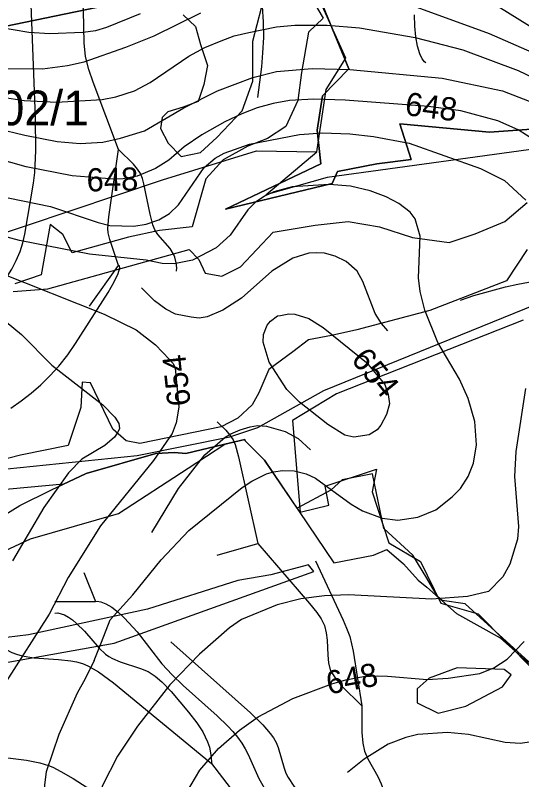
# Model space of a CAD drawing. Extents: x -709584 to -702006, y -1161789 to -1157496.
# Drawn here: x -706026.6 to -705808.1, y -1160498.9 to -1160169 of the extents above; entities that cross this region are included whole.
import ezdxf

# ---------------------------------------------------------------- set-up
doc = ezdxf.new("R2010")
doc.units = 0
for name, color, linetype in [('102_obvod PÚ', 7, 'Continuous'), ('120_vrstevnice hlavní', 7, 'Continuous'), ('121_vrstevnice hlavní_popis', 7, 'Continuous'), ('122_vrstevnice základní', 7, 'Continuous'), ('124_vrstevnice doplňková', 7, 'Continuous'), ('408_BPEJ_linie', 7, 'Continuous'), ('411_akumulovaný odtok', 7, 'Continuous'), ('419_LPIS PB', 7, 'Continuous'), ('419_LPIS PB_kod', 7, 'Continuous')]:
    doc.layers.add(name, color=color, linetype=linetype)

msp = doc.modelspace()

# ---------------------------------------------------------------- linework, layer by layer
at = {"layer": '102_obvod PÚ'}
for points in [[(-705735.28, -1160213.34), (-705822.05, -1160219.43), (-705860.61, -1160215.91), (-705855.83, -1160231.34), (-705870.62, -1160233.07), (-705887.55, -1160236.42), (-705889.92, -1160241.63), (-705935.88, -1160252.66), (-705894.69, -1160233.2), (-705896.39, -1160218.62), (-705894.1, -1160203.86), (-705882.64, -1160192.15), (-705903.12, -1160142.35)], [(-705903.12, -1160142.35), (-705882.64, -1160192.15), (-705894.1, -1160203.86), (-705896.39, -1160218.62), (-705894.69, -1160233.2), (-705935.88, -1160252.66), (-705889.92, -1160241.63), (-705887.55, -1160236.42), (-705870.62, -1160233.07), (-705855.83, -1160231.34), (-705860.61, -1160215.91), (-705822.05, -1160219.43), (-705735.28, -1160213.34)], [(-706172.38, -1160164.27), (-706133.73, -1160171.63), (-706104.3, -1160168.58), (-706068.47, -1160174.2), (-706031.21, -1160173.86), (-705987.34, -1160164.77)], [(-705987.34, -1160164.77), (-706031.21, -1160173.86), (-706034.43, -1160169.22), (-706067.98, -1160171.17), (-706099.47, -1160166)], [(-705807.45, -1160300.6), (-705887.96, -1160332.34), (-705907.02, -1160343.87), (-705903.72, -1160383.44), (-705891.24, -1160380.51), (-705892.88, -1160372.23), (-705870.76, -1160364.88), (-705872.61, -1160374.66), (-705865.48, -1160396.64), (-705851.7, -1160404.74), (-705842.93, -1160422.79), (-705826.94, -1160427.36), (-705803.04, -1160451.48)]]:
    msp.add_lwpolyline(points, dxfattribs=at)
at = {"layer": '120_vrstevnice hlavní'}
for points in [[(-705832.11, -1160156.46), (-705804.75, -1160173.56), (-705786.52, -1160184.1), (-705768.28, -1160193.65), (-705754.6, -1160199.64), (-705733.36, -1160206.62), (-705723.73, -1160208.37), (-705713.23, -1160210.73), (-705702.96, -1160210.7)], [(-706052.69, -1160167.86), (-706043.57, -1160171.56), (-706034.46, -1160173.99), (-706020.78, -1160176.27), (-706011.66, -1160176.84), (-705997.41, -1160176.27), (-705991.79, -1160175.58), (-705987.15, -1160174.13), (-705972.61, -1160168.29)], [(-706047.28, -1160244.24), (-706011.37, -1160251.5), (-705990.85, -1160258.49), (-705985.72, -1160259.77), (-705975.46, -1160260.05), (-705970.05, -1160259.2), (-705964.63, -1160257.34), (-705960.07, -1160254.64), (-705956.23, -1160250.79), (-705945.11, -1160234.69), (-705940.41, -1160230.7), (-705936.42, -1160228.56), (-705925.59, -1160224.71), (-705903.93, -1160220.44), (-705894.05, -1160219.72), (-705882.27, -1160220.15), (-705872.01, -1160221.29), (-705856.62, -1160224.29), (-705825.84, -1160235.12), (-705815.58, -1160240.39), (-705806.32, -1160248.79)], [(-705806.46, -1160330.16), (-705810.6, -1160357.23), (-705811.17, -1160368.06), (-705809.46, -1160389.72), (-705809.88, -1160395.14), (-705813.16, -1160405.97), (-705816.3, -1160411.38), (-705822.42, -1160417.65), (-705831.54, -1160419.93), (-705846.93, -1160421.07), (-705882.84, -1160419.22), (-705893.1, -1160419.65), (-705903.36, -1160420.93), (-705913.62, -1160423.49), (-705929.01, -1160429.76), (-705934.14, -1160433.33)], [(-705934.14, -1160433.33), (-705947.1, -1160444.73), (-705959.93, -1160457.98), (-705973.89, -1160475.79), (-705982.44, -1160488.76), (-705989, -1160501.44), (-705990.85, -1160506.85), (-705992.85, -1160517.68), (-705993.84, -1160528.51), (-705994.41, -1160561), (-705995.13, -1160571.83), (-705997.98, -1160588.07), (-706001.68, -1160598.9), (-706004.53, -1160604.32), (-706008.66, -1160609.73), (-706024.05, -1160626.26), (-706033.46, -1160639.09), (-706048.13, -1160666.16), (-706066.94, -1160704.06), (-706072.79, -1160720.31), (-706081.91, -1160741.97), (-706087.32, -1160752.8), (-706099.72, -1160774.46)]]:
    msp.add_lwpolyline(points, dxfattribs=at)
at = {"layer": '122_vrstevnice základní'}
for points in [[(-706118.24, -1160148.91), (-706086.32, -1160170), (-706070.36, -1160179.12), (-706052.41, -1160187.1), (-706040.44, -1160190.66), (-706030.46, -1160191.94), (-706014.79, -1160192.08), (-706004.08, -1160190.75), (-705996.84, -1160189.09), (-705978.88, -1160182.82), (-705966.63, -1160177.83), (-705946.54, -1160168)], [(-705866.03, -1160160.73), (-705822.14, -1160176.84), (-705792.21, -1160189.95), (-705752.17, -1160210.75)], [(-706130.21, -1160164.72), (-706099.86, -1160187.1), (-706085.04, -1160197.36), (-706066.37, -1160207.33), (-706046.42, -1160215.02), (-706022.48, -1160220.72), (-706008.52, -1160223.43)], [(-705994.5, -1160272.13), (-706024.77, -1160266.18), (-706043.57, -1160261.19), (-706060.67, -1160254.78), (-706078.34, -1160245.38), (-706094.73, -1160233.12), (-706113.97, -1160214.74), (-706123.09, -1160207.19), (-706131.21, -1160201.34), (-706141.9, -1160194.79), (-706153.87, -1160189.66), (-706170.96, -1160183.39), (-706186.35, -1160179.26), (-706196.61, -1160175.7), (-706217.84, -1160167.15)], [(-706108.41, -1160169), (-706094.02, -1160181.68), (-706083.33, -1160189.66), (-706072.5, -1160194.79), (-706041.58, -1160202.91), (-706022.77, -1160205.76), (-706008.81, -1160206.48), (-705989.14, -1160205.33), (-705983.16, -1160204.2), (-705975.18, -1160201.63), (-705968.34, -1160198.07), (-705951.67, -1160186.67), (-705944.87, -1160182.97), (-705937.7, -1160180.11), (-705932.2, -1160177.96), (-705925.87, -1160176.41), (-705913.91, -1160173.99)], [(-705913.91, -1160173.99), (-705905.93, -1160173.27), (-705891.96, -1160173.27), (-705878, -1160174.41), (-705854.06, -1160178.55), (-705833.54, -1160183.96), (-705809.6, -1160192.79), (-705786.52, -1160203.91)], [(-706008.52, -1160223.43), (-705998.55, -1160224.43), (-705988.86, -1160223.72), (-705981.16, -1160222.01), (-705970.9, -1160218.87), (-705953.8, -1160209.04), (-705939.27, -1160201.63), (-705924.16, -1160195.93), (-705913.91, -1160193.36), (-705898.52, -1160191.94), (-705882.27, -1160192.37), (-705842.37, -1160196.22), (-705816.44, -1160201.63), (-705800.48, -1160207.76)], [(-705818.43, -1160214.6), (-705834.39, -1160210.32), (-705848.36, -1160208.33), (-705884.27, -1160205.62), (-705897.82, -1160205.29), (-705908.21, -1160205.76), (-705915.27, -1160207.04), (-705922.17, -1160209.04), (-705928.82, -1160211.57), (-705936.13, -1160215.02), (-705946.11, -1160220.58), (-705953.66, -1160225.85), (-705960.36, -1160231.55), (-705966.06, -1160235.12), (-705974.04, -1160238.39), (-705980.02, -1160239.68), (-705984.01, -1160239.82), (-706001.97, -1160238.25), (-706021.92, -1160234.4), (-706054.12, -1160225.43)], [(-705798.77, -1160225.43), (-705809.6, -1160218.44), (-705818.43, -1160214.6)], [(-705992.57, -1160447.52), (-705989.41, -1160439.62), (-705985.58, -1160429.91), (-705975.89, -1160419.08), (-705963.64, -1160404.11), (-705951.67, -1160391.43), (-705928.72, -1160372.77), (-705924.59, -1160370.06), (-705918.18, -1160366.92), (-705915.16, -1160366.05), (-705911.34, -1160365.5), (-705906.21, -1160365.64), (-705901.08, -1160366.92), (-705897.09, -1160368.78), (-705881.7, -1160380.03), (-705876.71, -1160382.88), (-705868.31, -1160386.02), (-705861.47, -1160386.87), (-705852.92, -1160385.59), (-705845.08, -1160382.46), (-705838.1, -1160376.9), (-705834.54, -1160373.19), (-705831.12, -1160368.06), (-705828.83, -1160362.36), (-705827.55, -1160354.38), (-705828.27, -1160344.41), (-705831.12, -1160334.44), (-705834.96, -1160326.03), (-705844.22, -1160310.21), (-705849.92, -1160296.25), (-705851.92, -1160288.27), (-705852.63, -1160282.28), (-705851.92, -1160264.33), (-705854.06, -1160256.92), (-705856.19, -1160254.07), (-705861.04, -1160250.22), (-705866.6, -1160247.37), (-705873.44, -1160244.8), (-705881.99, -1160242.81), (-705891.11, -1160242.1), (-705907.07, -1160243.09), (-705915.05, -1160245.23), (-705919.12, -1160247.05), (-705923.02, -1160249.79), (-705926.3, -1160252.93), (-705933.85, -1160263.9), (-705939.98, -1160269.46), (-705950.1, -1160274.73), (-705958.08, -1160276.3), (-705963.21, -1160276.15), (-705970.05, -1160274.73), (-705994.5, -1160272.13)], [(-706033.99, -1160279.91), (-705988.29, -1160297.96), (-705974.46, -1160304.8), (-705966.06, -1160311.21), (-705960.04, -1160317.65), (-705958.49, -1160319.28), (-705957.65, -1160321.32), (-705956.08, -1160338.14), (-705957.22, -1160344.98), (-705958.93, -1160349.54), (-705966.91, -1160361.22), (-705989.85, -1160389.44), (-706003.82, -1160411.67), (-706011.94, -1160427.48), (-706030.46, -1160456.55)], [(-706037.31, -1160295.82), (-706023.91, -1160306.79), (-706010.8, -1160320.04), (-705988.86, -1160337.14), (-705983.58, -1160342.41), (-705981.87, -1160345.26), (-705981.61, -1160347.37), (-705982.3, -1160348.97), (-705983.73, -1160351.11), (-705988, -1160354.67), (-705997.83, -1160360.65), (-706003.68, -1160366.5), (-706014.22, -1160381.46), (-706027.76, -1160404.54)], [(-705909.49, -1160330.59), (-705917.04, -1160318.76), (-705919.6, -1160310.04), (-705919.44, -1160306.86), (-705917.89, -1160302.73), (-705916.48, -1160300.97), (-705913.45, -1160298.77), (-705912.2, -1160298.53), (-705908.49, -1160297.81), (-705905.93, -1160297.96), (-705899.94, -1160299.95), (-705893.81, -1160303.8), (-705875, -1160318.9), (-705867.17, -1160328.31), (-705865.74, -1160332.73), (-705865.17, -1160336.72), (-705866.45, -1160341.27), (-705868.82, -1160345.93), (-705870.43, -1160347.87), (-705873.86, -1160350.11), (-705880.56, -1160351.11), (-705884.41, -1160350.25), (-705891.68, -1160345.69), (-705903.93, -1160336), (-705909.49, -1160330.59)], [(-705952.52, -1160504.29), (-705946.96, -1160494.88), (-705938.84, -1160485.48), (-705929.86, -1160477.5), (-705921.74, -1160471.8), (-705906.78, -1160463.96), (-705889.97, -1160457.55), (-705883.94, -1160455.83), (-705876.29, -1160454.42), (-705870.23, -1160454.07), (-705866.03, -1160454.27), (-705848.93, -1160455.7), (-705839.81, -1160455.13), (-705826.13, -1160453.13), (-705820.14, -1160450.71), (-705814.3, -1160446.86), (-705807.03, -1160439.31)], [(-705992.57, -1160447.52), (-705996.39, -1160455.47), (-705999.83, -1160461.54), (-706007.81, -1160479.49), (-706013.22, -1160495.59), (-706013.98, -1160501.1), (-706015.79, -1160527.37), (-706017.21, -1160553.31), (-706019.21, -1160573.26), (-706021.06, -1160583.23), (-706023.72, -1160590.64), (-706026.19, -1160595.06), (-706031.18, -1160600.76)]]:
    msp.add_lwpolyline(points, dxfattribs=at)
at = {"layer": '124_vrstevnice doplňková'}
for points in [[(-705865.86, -1160305.15), (-705868.59, -1160302.09), (-705871.3, -1160297.67), (-705876.57, -1160283.99), (-705879.14, -1160279.43), (-705883.84, -1160275.3), (-705888.54, -1160273.02), (-705893.1, -1160271.74), (-705896.77, -1160271.62), (-705899.94, -1160271.74), (-705906.78, -1160273.87), (-705915.9, -1160279.43), (-705929.01, -1160291.12), (-705936.99, -1160296.25), (-705943.83, -1160299.1), (-705947.24, -1160299.72), (-705950.67, -1160299.38), (-705957.51, -1160297.96), (-705961.64, -1160295.82), (-705966.48, -1160292.26), (-705972.18, -1160286.7)], [(-705967.68, -1160392.3), (-705956.23, -1160373.19), (-705944.83, -1160358.8), (-705935.99, -1160351.11), (-705933.57, -1160349.68), (-705929.51, -1160348), (-705925.3, -1160346.69), (-705922.01, -1160346.12), (-705918.18, -1160346.4), (-705910.2, -1160348.68), (-705904.5, -1160351.68), (-705899.23, -1160356.52)], [(-705784.66, -1160401.29), (-705785.44, -1160419.35), (-705784.52, -1160440.88), (-705785.8, -1160458.12), (-705787.23, -1160465.24), (-705788.65, -1160469.38), (-705791.5, -1160474.65), (-705795.21, -1160479.07), (-705797.43, -1160481.17), (-705800.53, -1160482.19), (-705808.74, -1160483.34), (-705815.16, -1160482.91), (-705830.97, -1160479.49), (-705840.09, -1160478.5), (-705852.92, -1160479.49), (-705858.05, -1160480.78), (-705865.74, -1160483.63), (-705876, -1160490.04), (-705883.27, -1160495.88)]]:
    msp.add_lwpolyline(points, dxfattribs=at)
at = {"layer": '408_BPEJ_linie'}
for points in [[(-705896.5, -1160228), (-705892.5, -1160201), (-705884, -1160187.5), (-705909, -1160132)], [(-705760, -1160199.5), (-705758.58, -1160219.8), (-705768.4, -1160218.9), (-705773.6, -1160220), (-705784.05, -1160223.89), (-705785, -1160224), (-705785.06, -1160224.27), (-705786.9, -1160224.95), (-705794.41, -1160232.48), (-705796.32, -1160235.43), (-705801, -1160226.5), (-705892, -1160239), (-705918.5, -1160246.5), (-705896.5, -1160228)], [(-706103, -1160268), (-706063.5, -1160269.5), (-706042, -1160266.5), (-705963, -1160240), (-705922.5, -1160227.5), (-705896.5, -1160228)], [(-706487.5, -1160470.1), (-706455.81, -1160464.16), (-706433.5, -1160461), (-706418.93, -1160457.25), (-706403.41, -1160454.34), (-706388.5, -1160449.6), (-706378.3, -1160447), (-706367.83, -1160442.67), (-706327.5, -1160428.5), (-706259.5, -1160409), (-706138.5, -1160377.5), (-706087, -1160370.5), (-706076.46, -1160369.43), (-706061.5, -1160368.4), (-706058.29, -1160367.58), (-705974, -1160359), (-705934, -1160351), (-705922, -1160347), (-705893.5, -1160331), (-705797.5, -1160292), (-705762, -1160283.5), (-705718.5, -1160279)], [(-706402.93, -1160648.9), (-706396.5, -1160647.5), (-706378, -1160616), (-706348, -1160580), (-706300, -1160545), (-706240, -1160521.5), (-706199, -1160498.5), (-706167, -1160486), (-706148, -1160476), (-706118, -1160454), (-706049, -1160408.5), (-706020, -1160395), (-705982, -1160384), (-705952, -1160364.5), (-705936.1, -1160354.16)], [(-705936.1, -1160354.16), (-705936.75, -1160354.33), (-705952.95, -1160358.13), (-705957.9, -1160357.66), (-705965.9, -1160358.2), (-705996, -1160366.8), (-706005.74, -1160371.41), (-706051, -1160375.5)], [(-705805, -1160448), (-705832.5, -1160423), (-705842.4, -1160421.65), (-705844.48, -1160419.81), (-705849, -1160412), (-705855, -1160402), (-705867.5, -1160390.5), (-705872.5, -1160367), (-705885.5, -1160369.5), (-705890.5, -1160374), (-705905.03, -1160381.75), (-705919.03, -1160361.06), (-705927.41, -1160352.65), (-705927.6, -1160352.04), (-705936.1, -1160354.16)]]:
    msp.add_lwpolyline(points, dxfattribs=at)
at = {"layer": '411_akumulovaný odtok'}
for p, q in [((-705994.49, -1160294.5), (-705981.99, -1160277)), ((-705939.49, -1160402), (-705921.99, -1160397)), ((-705996.99, -1160409.5), (-705991.99, -1160422)), ((-706009.49, -1160422), (-705991.99, -1160422)), ((-705941.99, -1160492), (-705906.99, -1160537))]:
    msp.add_line(p, q, dxfattribs=at)
for points in [[(-705981.99, -1160227), (-705993.02, -1160197.93), (-705994.88, -1160192.44), (-705996.28, -1160186.86), (-705996.89, -1160180.96), (-705997.17, -1160167.03), (-705997.57, -1160161.21), (-705998.24, -1160157.53), (-706000.13, -1160151.47), (-706000.33, -1160149.74), (-706000.29, -1160147.71), (-705999.69, -1160143.13), (-705998.71, -1160138.51), (-705996.99, -1160132)], [(-706064.49, -1160302), (-706057.2, -1160299.99), (-706052.57, -1160298.39), (-706047.51, -1160296.29), (-706042.43, -1160293.66), (-706037.77, -1160290.46), (-706034.99, -1160287.94), (-706032.58, -1160285.24), (-706030.5, -1160282.48), (-706028.1, -1160278.67), (-706026.15, -1160274.9), (-706024.5, -1160270.95), (-706023.38, -1160267.3), (-706022.5, -1160263.52), (-706018.71, -1160241.44), (-706018.18, -1160236.87), (-706017.72, -1160227.51), (-706017.84, -1160213.18), (-706020.45, -1160145.58)], [(-705921.99, -1160204.5), (-705920.25, -1160191.31), (-705919.71, -1160185.19), (-705919.39, -1160178.58), (-705919.42, -1160171.82), (-705919.95, -1160165.22)], [(-705849.49, -1160189.5), (-705850.06, -1160189.16), (-705850.99, -1160187.84), (-705852.04, -1160185.66), (-705853.07, -1160182.34), (-705853.82, -1160178.26), (-705854.25, -1160173.66), (-705854.36, -1160168.78)], [(-705981.99, -1160277), (-705985.79, -1160265.76), (-705986.44, -1160262.92), (-705986.59, -1160260.98), (-705986.18, -1160256.01), (-705981.99, -1160227)], [(-705956.99, -1160279.5), (-705956.95, -1160278.03), (-705957.15, -1160275.92), (-705957.74, -1160273.46), (-705958.29, -1160272.12), (-705959.75, -1160269.74), (-705965.13, -1160263.57), (-705966.35, -1160261.67), (-705967.25, -1160259.52), (-705968.45, -1160254.88), (-705971.07, -1160241.78), (-705971.71, -1160239.49), (-705972.58, -1160237.32), (-705973.8, -1160235.4), (-705975.6, -1160233.28), (-705981.99, -1160227)], [(-706028.54, -1160338.54), (-706024.09, -1160335.43), (-706019.78, -1160332.05), (-706015.62, -1160328.45), (-706011.64, -1160324.65), (-706007.8, -1160320.5), (-706003.92, -1160315.53), (-706000.65, -1160310.69), (-705986.56, -1160288.61), (-705983.94, -1160284.05), (-705982.19, -1160280.43), (-705981.49, -1160278), (-705981.58, -1160277.21), (-705981.99, -1160277)], [(-705834.49, -1160292), (-705828.75, -1160290), (-705815.08, -1160286.26), (-705809.76, -1160285.05), (-705790.53, -1160281.43)], [(-705939.49, -1160344.5), (-705935.8, -1160348.11), (-705933.97, -1160350.18), (-705932.53, -1160352.25), (-705931.66, -1160354.29), (-705930.23, -1160359.66), (-705921.99, -1160397)], [(-705921.99, -1160397), (-705899.6, -1160422.87), (-705896.44, -1160426.82), (-705894.59, -1160429.56), (-705893.17, -1160432.45), (-705892.42, -1160435.5), (-705892.07, -1160438.71), (-705891.74, -1160445.25), (-705891.42, -1160448.45), (-705890.68, -1160451.47), (-705890.06, -1160452.84), (-705888.35, -1160455.47), (-705885.78, -1160458.43), (-705876.99, -1160467)], [(-705896.99, -1160404.5), (-705885.15, -1160430.02), (-705883.62, -1160433.53), (-705882.31, -1160437.1), (-705880.85, -1160443.51), (-705876.99, -1160467)], [(-705991.99, -1160422), (-705991.27, -1160421.84), (-705989.69, -1160422.14), (-705987.5, -1160423.01), (-705984.97, -1160424.51), (-705982.25, -1160426.62), (-705979.45, -1160429.21), (-705973.97, -1160435.18), (-705963.32, -1160448.86), (-705958.94, -1160453.68), (-705954.2, -1160458.22), (-705939.51, -1160471.32), (-705934.85, -1160475.82), (-705932.67, -1160478.16), (-705930.64, -1160480.59), (-705928.81, -1160483.15), (-705927.38, -1160485.57), (-705926.11, -1160488.09), (-705921.48, -1160498.47), (-705918.69, -1160503.49)], [(-706009.49, -1160427), (-706008.22, -1160426.97), (-706005.41, -1160427.83), (-706003.69, -1160428.75), (-706001.9, -1160429.99), (-706000.11, -1160431.46), (-705996.74, -1160434.77), (-705990.33, -1160442.2), (-705987.63, -1160444.69), (-705986.16, -1160445.74), (-705984.62, -1160446.61), (-705981.3, -1160448.01), (-705972.6, -1160450.9), (-705969.27, -1160452.29), (-705966.17, -1160454.21), (-705963.33, -1160456.67), (-705959.38, -1160460.87), (-705951.86, -1160469.85), (-705948.21, -1160474.44), (-705945.72, -1160478.24), (-705943.58, -1160482.66), (-705942.82, -1160484.89), (-705942.04, -1160489.01), (-705941.99, -1160492)], [(-706061.99, -1160437), (-706057.74, -1160436.93), (-706051.66, -1160437.07), (-706044.66, -1160437.68), (-706041.25, -1160438.27), (-706038.16, -1160439.1), (-706035.9, -1160440), (-706028.13, -1160444.03), (-706026.1, -1160444.82), (-706023.65, -1160445.5), (-706018.53, -1160446.29), (-706007.91, -1160447.03), (-706002.67, -1160447.61), (-706000.12, -1160448.11), (-705997.65, -1160448.83), (-705995.27, -1160449.82), (-705990.73, -1160452.42), (-705984.22, -1160457.16), (-705941.99, -1160492)], [(-705959.49, -1160439.5), (-705925.09, -1160470.01), (-705919.72, -1160475.25), (-705916.55, -1160478.93), (-705915.18, -1160480.86), (-705914.04, -1160482.9), (-705913.17, -1160485.01), (-705910.63, -1160493.91), (-705909.81, -1160496.07), (-705908.83, -1160498.02), (-705906.4, -1160501.73), (-705899.42, -1160510.77), (-705898.14, -1160512.67), (-705895.88, -1160516.84), (-705892.69, -1160524.74), (-705886.99, -1160542)], [(-705876.99, -1160467), (-705877.03, -1160478.59), (-705876.68, -1160483.1), (-705875.89, -1160486.67), (-705874.53, -1160489.86), (-705870.22, -1160497.57), (-705868.73, -1160500.72), (-705868.15, -1160502.35), (-705867.47, -1160505.47), (-705866.45, -1160515.21), (-705865.27, -1160520.27), (-705862.07, -1160528.68), (-705851.99, -1160552)], [(-706049.49, -1160487), (-706021.8, -1160490.54), (-706016, -1160491.67), (-706012.27, -1160492.79), (-706010.43, -1160493.54), (-706006.86, -1160495.36), (-706001.63, -1160498.46), (-705956.99, -1160527)]]:
    msp.add_lwpolyline(points, dxfattribs=at)
at = {"layer": '419_LPIS PB'}
for points in [[(-705911.38, -1160140.21), (-705893.7, -1160170.3), (-705900.12, -1160176.37), (-705903.12, -1160193.69), (-705904.62, -1160205.74), (-705909.88, -1160217.04), (-705917.74, -1160222.15), (-705926.3, -1160225.53), (-705936.9, -1160231.35), (-705944.41, -1160239.64), (-705950.3, -1160260.3), (-705964.4, -1160261.9), (-705977.8, -1160264.8), (-706002, -1160271.5), (-706006, -1160263.6), (-706011.6, -1160259.3), (-706015.46, -1160281.06), (-706026.75, -1160284.94)], [(-705954.17, -1160168.84), (-705948.78, -1160173.81), (-705946.66, -1160181.64), (-705943.66, -1160190.68), (-705945.16, -1160198.96), (-705947.73, -1160206.27), (-705954.08, -1160208.68), (-705960.8, -1160210.68), (-705963.19, -1160213.13), (-705963.94, -1160217.89), (-705960.67, -1160224.22), (-705955.02, -1160230.01), (-705946.72, -1160228.19), (-705939.55, -1160221.77), (-705928.65, -1160210.26), (-705924.14, -1160197.46), (-705924.14, -1160180.13), (-705920.39, -1160165.82)], [(-706027.48, -1160288.25), (-706012.6, -1160287.1), (-705951.61, -1160270.12), (-705947.37, -1160274.36), (-705944.61, -1160280.38), (-705937.4, -1160281.62), (-705929.38, -1160277.53), (-705915.28, -1160262.61), (-705897.26, -1160259.6), (-705883, -1160258.09), (-705869.48, -1160260.35), (-705855.22, -1160264.87), (-705839.45, -1160267.13), (-705828.19, -1160263.36), (-705815.43, -1160258.09), (-705805.67, -1160249.81)], [(-705805.67, -1160270.14), (-705814.68, -1160283.7), (-705847.71, -1160296.5), (-705879.24, -1160304.79), (-705890.1, -1160307.2), (-705900.1, -1160309.1), (-705906.8, -1160314.3), (-705917.2, -1160321.9), (-705921.5, -1160331.9), (-705924.4, -1160337.2), (-705930.6, -1160342.9), (-705937.7, -1160346.7), (-705972.9, -1160353.9), (-705978.7, -1160352.7), (-705984.5, -1160347.7), (-705994.1, -1160327.6), (-705997.7, -1160327.4), (-705998.3, -1160338.3), (-706003.7, -1160354.7), (-706024.4, -1160358.9), (-706061.5, -1160368.4)], [(-706036.9, -1160388.1), (-706024.6, -1160380.6), (-706011, -1160373.9), (-705996, -1160366.8), (-705965.9, -1160358.2), (-705957.9, -1160357.66), (-705952.95, -1160358.13), (-705936.75, -1160354.33), (-705927.6, -1160352.04), (-705927.41, -1160352.65), (-705919.03, -1160361.06), (-705889.1, -1160405.3), (-705872, -1160402), (-705866.3, -1160399.6), (-705859.1, -1160405.8), (-705852.7, -1160412.84), (-705848.95, -1160415.85), (-705836.19, -1160427.15), (-705817.42, -1160437.69), (-705791.14, -1160461.04)], [(-706046.78, -1160451.25), (-705983.9, -1160440), (-705897.7, -1160409.1), (-705900.1, -1160406.2), (-705916.3, -1160410.5), (-705930.6, -1160412.9), (-705969.6, -1160425.3), (-706020.91, -1160436.41), (-706153.97, -1160452.52)]]:
    msp.add_lwpolyline(points, dxfattribs=at)
msp.add_lwpolyline([(-705853.21, -1160465.69), (-705844.2, -1160470.21), (-705832.19, -1160467.2), (-705816.42, -1160458.91), (-705812.66, -1160453.64), (-705815.66, -1160451.38), (-705835.94, -1160450.62), (-705847.95, -1160455.14), (-705853.21, -1160459.66)], close=True, dxfattribs=at)

# ---------------------------------------------------------------- texts
at = {"layer": '121_vrstevnice hlavní_popis'}
for s, rotation, p in [('648', 352.9665, (-705858.77, -1160212.06)), ('648', 1.1155, (-705995.73, -1160245.08)), ('654', 309.2945, (-705882.07, -1160317.71)), ('654', 96.219, (-705950.85, -1160337.21)), ('648', 10.3374, (-705891.43, -1160462.19))]:
    msp.add_text(s, height=10, rotation=rotation, dxfattribs=at).set_placement(p)
at = {"layer": '419_LPIS PB_kod'}
msp.add_text('6002/1', height=15, dxfattribs=at).set_placement((-706056.13, -1160216.52))

doc.saveas('drawing.dxf')
